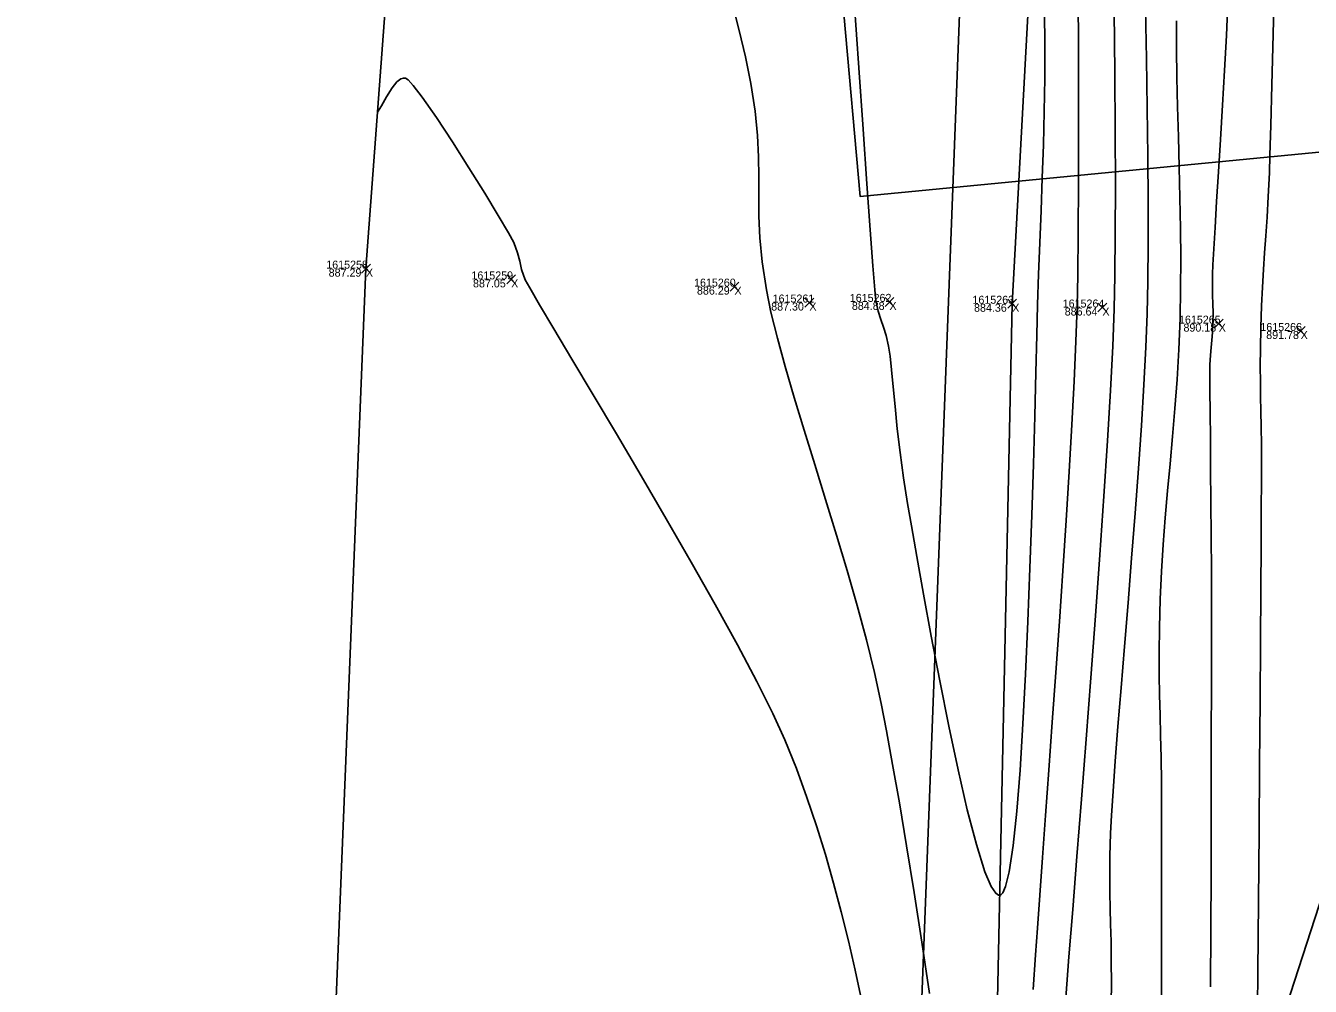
# Model space of a CAD drawing. Extents: x 1957117 to 1971063, y 701601 to 715861.
# Drawn here: x 1962653.6 to 1962709.8, y 702526.4 to 702568.4 of the extents above; entities that cross this region are included whole.
import ezdxf

# ---------------------------------------------------------------- set-up
doc = ezdxf.new("R2010")
doc.units = 0
for name, color, linetype in [('AP_X_Lights', 7, 'Continuous'), ('DT_X_Break_Line', 7, 'Continuous'), ('DT_X_Contour_Major', 7, 'Continuous'), ('DT_X_Contour_Minor', 7, 'Continuous'), ('DT_X_TIN_Hull', 7, 'Continuous'), ('PV_P_Shoulder', 7, 'Continuous'), ('RS_Raster1', 7, 'Continuous'), ('RW_X_Esmt_RR', 7, 'Continuous'), ('SC_Scratch1', 7, 'Continuous'), ('VG_X_Tree_Line_Rt', 7, 'Continuous')]:
    doc.layers.add(name, color=color, linetype=linetype)

msp = doc.modelspace()

# ---------------------------------------------------------------- linework, layer by layer
at = {"layer": 'AP_X_Lights'}
for p, q in [((1962668.331, 702557.605), (1962668.719, 702557.995)), ((1962668.331, 702557.995), (1962668.719, 702557.605)), ((1962674.682, 702557.134), (1962675.07, 702557.524)), ((1962674.682, 702557.524), (1962675.07, 702557.134)), ((1962684.454, 702556.818), (1962684.842, 702557.208)), ((1962684.454, 702557.208), (1962684.842, 702556.818)), ((1962687.729, 702556.121), (1962688.117, 702556.511)), ((1962687.729, 702556.511), (1962688.117, 702556.121)), ((1962691.234, 702556.15), (1962691.622, 702556.54)), ((1962691.234, 702556.54), (1962691.622, 702556.15)), ((1962696.603, 702556.068), (1962696.991, 702556.458)), ((1962696.603, 702556.458), (1962696.991, 702556.068)), ((1962700.548, 702555.903), (1962700.936, 702556.293)), ((1962700.548, 702556.293), (1962700.936, 702555.903)), ((1962705.638, 702555.198), (1962706.026, 702555.588)), ((1962705.638, 702555.588), (1962706.026, 702555.198)), ((1962709.219, 702554.876), (1962709.607, 702555.266)), ((1962709.219, 702555.266), (1962709.607, 702554.876))]:
    msp.add_line(p, q, dxfattribs=at)
at = {"layer": 'DT_X_Break_Line'}
msp.add_lwpolyline([(1962672.291, 702056.441), (1962678.402, 702106.354), (1962662.847, 702156.902), (1962653.64, 702207.97), (1962682.578, 702256.2), (1962687.088, 702305.912), (1962688.383, 702356.115), (1962688.326, 702413.221), (1962687.321, 702456.746), (1962695.78, 702508.037), (1962696.797, 702556.263), (1962699.455, 702605.505), (1962702.117, 702657.987), (1962703.272, 702699.736)], dxfattribs=at)
at = {"layer": 'DT_X_Contour_Major'}
for points in [[(1962689.88, 702569.509), (1962690.085, 702566.589), (1962690.274, 702563.899), (1962690.443, 702561.511), (1962690.588, 702559.496), (1962690.704, 702557.926), (1962690.788, 702556.871), (1962690.834, 702556.404), (1962690.935, 702555.936), (1962691.046, 702555.57), (1962691.162, 702555.238), (1962691.277, 702554.873), (1962691.389, 702554.406), (1962691.454, 702553.976), (1962691.519, 702553.377), (1962691.589, 702552.631), (1962691.671, 702551.762), (1962691.77, 702550.794), (1962691.891, 702549.749), (1962692.04, 702548.651), (1962692.223, 702547.523), (1962692.394, 702546.548), (1962692.63, 702545.196), (1962692.922, 702543.554), (1962693.259, 702541.712), (1962693.629, 702539.758), (1962694.021, 702537.781), (1962694.426, 702535.869), (1962694.832, 702534.11), (1962695.228, 702532.593), (1962695.604, 702531.406), (1962695.883, 702530.754), (1962696.075, 702530.469), (1962696.194, 702530.386), (1962696.251, 702530.379), (1962696.295, 702530.393), (1962696.381, 702530.483), (1962696.504, 702530.767), (1962696.658, 702531.399), (1962696.835, 702532.554), (1962696.995, 702534.059), (1962697.139, 702535.852), (1962697.268, 702537.873), (1962697.383, 702540.059), (1962697.485, 702542.351), (1962697.575, 702544.686), (1962697.654, 702547.006), (1962697.722, 702549.247), (1962697.78, 702551.35), (1962697.831, 702553.253), (1962697.873, 702554.896), (1962697.909, 702556.217), (1962697.952, 702557.554), (1962698.004, 702558.93), (1962698.059, 702560.339), (1962698.114, 702561.772), (1962698.163, 702563.221), (1962698.201, 702564.68), (1962698.225, 702566.141), (1962698.228, 702567.596), (1962698.207, 702569.038)], [(1962689.88, 702569.509), (1962690.085, 702566.589), (1962690.274, 702563.899), (1962690.443, 702561.511), (1962690.588, 702559.496), (1962690.704, 702557.926), (1962690.788, 702556.871), (1962690.834, 702556.404), (1962690.935, 702555.936), (1962691.046, 702555.57), (1962691.162, 702555.238), (1962691.277, 702554.873), (1962691.389, 702554.406), (1962691.454, 702553.976), (1962691.519, 702553.377), (1962691.589, 702552.631), (1962691.671, 702551.762), (1962691.77, 702550.794), (1962691.891, 702549.749), (1962692.04, 702548.651), (1962692.223, 702547.523), (1962692.394, 702546.548), (1962692.63, 702545.196), (1962692.922, 702543.554), (1962693.259, 702541.712), (1962693.629, 702539.758), (1962694.021, 702537.781), (1962694.426, 702535.869), (1962694.832, 702534.11), (1962695.228, 702532.593), (1962695.604, 702531.406), (1962695.883, 702530.754), (1962696.075, 702530.469), (1962696.194, 702530.386), (1962696.251, 702530.379), (1962696.295, 702530.393), (1962696.381, 702530.483), (1962696.504, 702530.767), (1962696.658, 702531.399), (1962696.835, 702532.554), (1962696.995, 702534.059), (1962697.139, 702535.852), (1962697.268, 702537.873), (1962697.383, 702540.059), (1962697.485, 702542.351), (1962697.575, 702544.686), (1962697.654, 702547.006), (1962697.722, 702549.247), (1962697.78, 702551.35), (1962697.831, 702553.253), (1962697.873, 702554.896), (1962697.909, 702556.217), (1962697.952, 702557.554), (1962698.004, 702558.93), (1962698.059, 702560.339), (1962698.114, 702561.772), (1962698.163, 702563.221), (1962698.201, 702564.68), (1962698.225, 702566.141), (1962698.228, 702567.596), (1962698.207, 702569.038)], [(1962706.237, 702569.472), (1962706.165, 702567.998), (1962706.084, 702566.476), (1962705.997, 702564.948), (1962705.908, 702563.455), (1962705.822, 702562.038), (1962705.741, 702560.739), (1962705.671, 702559.6), (1962705.614, 702558.661), (1962705.575, 702557.965), (1962705.557, 702557.552), (1962705.554, 702557.048), (1962705.563, 702556.633), (1962705.576, 702556.257), (1962705.584, 702555.872), (1962705.579, 702555.428), (1962705.558, 702555.001), (1962705.53, 702554.663), (1962705.499, 702554.354), (1962705.47, 702554.016), (1962705.449, 702553.589), (1962705.445, 702553.18), (1962705.447, 702552.473), (1962705.455, 702551.515), (1962705.465, 702550.35), (1962705.478, 702549.026), (1962705.491, 702547.589), (1962705.502, 702546.083), (1962705.511, 702544.555), (1962705.515, 702543.051), (1962705.513, 702541.617), (1962705.511, 702540.618), (1962705.509, 702539.279), (1962705.508, 702537.64), (1962705.505, 702535.741), (1962705.501, 702533.624), (1962705.495, 702531.33), (1962705.486, 702528.899), (1962705.473, 702526.373)], [(1962706.237, 702569.472), (1962706.165, 702567.998), (1962706.084, 702566.476), (1962705.997, 702564.948), (1962705.908, 702563.455), (1962705.822, 702562.038), (1962705.741, 702560.739), (1962705.671, 702559.6), (1962705.614, 702558.661), (1962705.575, 702557.965), (1962705.557, 702557.552), (1962705.554, 702557.048), (1962705.563, 702556.633), (1962705.576, 702556.257), (1962705.584, 702555.872), (1962705.579, 702555.428), (1962705.558, 702555.001), (1962705.53, 702554.663), (1962705.499, 702554.354), (1962705.47, 702554.016), (1962705.449, 702553.589), (1962705.445, 702553.18), (1962705.447, 702552.473), (1962705.455, 702551.515), (1962705.465, 702550.35), (1962705.478, 702549.026), (1962705.491, 702547.589), (1962705.502, 702546.083), (1962705.511, 702544.555), (1962705.515, 702543.051), (1962705.513, 702541.617), (1962705.511, 702540.618), (1962705.509, 702539.279), (1962705.508, 702537.64), (1962705.505, 702535.741), (1962705.501, 702533.624), (1962705.495, 702531.33), (1962705.486, 702528.899), (1962705.473, 702526.373)]]:
    msp.add_lwpolyline(points, dxfattribs=at)
at = {"layer": 'DT_X_Contour_Minor'}
for points in [[(1962697.714, 702526.256), (1962697.817, 702527.767), (1962697.898, 702528.944), (1962698.001, 702530.376), (1962698.121, 702532.028), (1962698.255, 702533.865), (1962698.399, 702535.851), (1962698.55, 702537.951), (1962698.705, 702540.13), (1962698.859, 702542.351), (1962699.009, 702544.581), (1962699.153, 702546.783), (1962699.285, 702548.922), (1962699.404, 702550.964), (1962699.504, 702552.871), (1962699.583, 702554.61), (1962699.637, 702556.144), (1962699.665, 702557.518), (1962699.683, 702559.355), (1962699.694, 702561.595), (1962699.697, 702564.177), (1962699.693, 702567.042), (1962699.683, 702570.129)], [(1962697.714, 702526.256), (1962697.817, 702527.767), (1962697.898, 702528.944), (1962698.001, 702530.376), (1962698.121, 702532.028), (1962698.255, 702533.865), (1962698.399, 702535.851), (1962698.55, 702537.951), (1962698.705, 702540.13), (1962698.859, 702542.351), (1962699.009, 702544.581), (1962699.153, 702546.783), (1962699.285, 702548.922), (1962699.404, 702550.964), (1962699.504, 702552.871), (1962699.583, 702554.61), (1962699.637, 702556.144), (1962699.665, 702557.518), (1962699.683, 702559.355), (1962699.694, 702561.595), (1962699.697, 702564.177), (1962699.693, 702567.042), (1962699.683, 702570.129)], [(1962708.269, 702570.601), (1962708.207, 702568.047), (1962708.153, 702565.847), (1962708.107, 702564.064), (1962708.071, 702562.759), (1962708.046, 702561.993), (1962708, 702560.95), (1962707.948, 702560.046), (1962707.894, 702559.24), (1962707.84, 702558.491), (1962707.788, 702557.757), (1962707.741, 702556.996), (1962707.701, 702556.167), (1962707.67, 702555.228), (1962707.653, 702554.306), (1962707.649, 702553.526), (1962707.654, 702552.839), (1962707.665, 702552.2), (1962707.679, 702551.561), (1962707.693, 702550.874), (1962707.702, 702550.093), (1962707.703, 702549.171), (1962707.7, 702548.486), (1962707.694, 702547.318), (1962707.685, 702545.719), (1962707.673, 702543.745), (1962707.658, 702541.447), (1962707.64, 702538.882), (1962707.619, 702536.102), (1962707.595, 702533.162), (1962707.568, 702530.114), (1962707.539, 702527.014), (1962707.506, 702523.915)], [(1962708.269, 702570.601), (1962708.207, 702568.047), (1962708.153, 702565.847), (1962708.107, 702564.064), (1962708.071, 702562.759), (1962708.046, 702561.993), (1962708, 702560.95), (1962707.948, 702560.046), (1962707.894, 702559.24), (1962707.84, 702558.491), (1962707.788, 702557.757), (1962707.741, 702556.996), (1962707.701, 702556.167), (1962707.67, 702555.228), (1962707.653, 702554.306), (1962707.649, 702553.526), (1962707.654, 702552.839), (1962707.665, 702552.2), (1962707.679, 702551.561), (1962707.693, 702550.874), (1962707.702, 702550.093), (1962707.703, 702549.171), (1962707.7, 702548.486), (1962707.694, 702547.318), (1962707.685, 702545.719), (1962707.673, 702543.745), (1962707.658, 702541.447), (1962707.64, 702538.882), (1962707.619, 702536.102), (1962707.595, 702533.162), (1962707.568, 702530.114), (1962707.539, 702527.014), (1962707.506, 702523.915)], [(1962693.173, 702526.08), (1962692.84, 702528.331), (1962692.506, 702530.494), (1962692.177, 702532.534), (1962691.862, 702534.417), (1962691.567, 702536.107), (1962691.301, 702537.571), (1962691.07, 702538.773), (1962690.776, 702540.125), (1962690.421, 702541.558), (1962690.016, 702543.053), (1962689.574, 702544.587), (1962689.109, 702546.143), (1962688.633, 702547.698), (1962688.157, 702549.233), (1962687.696, 702550.727), (1962687.262, 702552.16), (1962686.866, 702553.512), (1962686.523, 702554.762), (1962686.244, 702555.89), (1962686.042, 702556.876), (1962685.861, 702558.092), (1962685.76, 702559.149), (1962685.717, 702560.092), (1962685.708, 702560.966), (1962685.709, 702561.818), (1962685.698, 702562.692), (1962685.652, 702563.634), (1962685.546, 702564.689), (1962685.358, 702565.904), (1962685.125, 702567.069), (1962684.856, 702568.216), (1962684.555, 702569.353)], [(1962693.173, 702526.08), (1962692.84, 702528.331), (1962692.506, 702530.494), (1962692.177, 702532.534), (1962691.862, 702534.417), (1962691.567, 702536.107), (1962691.301, 702537.571), (1962691.07, 702538.773), (1962690.776, 702540.125), (1962690.421, 702541.558), (1962690.016, 702543.053), (1962689.574, 702544.587), (1962689.109, 702546.143), (1962688.633, 702547.698), (1962688.157, 702549.233), (1962687.696, 702550.727), (1962687.262, 702552.16), (1962686.866, 702553.512), (1962686.523, 702554.762), (1962686.244, 702555.89), (1962686.042, 702556.876), (1962685.861, 702558.092), (1962685.76, 702559.149), (1962685.717, 702560.092), (1962685.708, 702560.966), (1962685.709, 702561.818), (1962685.698, 702562.692), (1962685.652, 702563.634), (1962685.546, 702564.689), (1962685.358, 702565.904), (1962685.125, 702567.069), (1962684.856, 702568.216), (1962684.555, 702569.353)], [(1962699.14, 702525.89), (1962699.28, 702527.678), (1962699.444, 702529.759), (1962699.627, 702532.077), (1962699.823, 702534.577), (1962700.027, 702537.203), (1962700.232, 702539.898), (1962700.435, 702542.607), (1962700.628, 702545.275), (1962700.806, 702547.844), (1962700.965, 702550.26), (1962701.097, 702552.466), (1962701.198, 702554.407), (1962701.262, 702556.026), (1962701.292, 702557.498), (1962701.308, 702559.318), (1962701.311, 702561.436), (1962701.302, 702563.802), (1962701.284, 702566.364), (1962701.257, 702569.071)], [(1962699.14, 702525.89), (1962699.28, 702527.678), (1962699.444, 702529.759), (1962699.627, 702532.077), (1962699.823, 702534.577), (1962700.027, 702537.203), (1962700.232, 702539.898), (1962700.435, 702542.607), (1962700.628, 702545.275), (1962700.806, 702547.844), (1962700.965, 702550.26), (1962701.097, 702552.466), (1962701.198, 702554.407), (1962701.262, 702556.026), (1962701.292, 702557.498), (1962701.308, 702559.318), (1962701.311, 702561.436), (1962701.302, 702563.802), (1962701.284, 702566.364), (1962701.257, 702569.071)], [(1962702.635, 702569.171), (1962702.671, 702566.985), (1962702.702, 702564.819), (1962702.726, 702562.716), (1962702.74, 702560.722), (1962702.742, 702558.879), (1962702.73, 702557.233), (1962702.701, 702555.827), (1962702.643, 702554.362), (1962702.557, 702552.719), (1962702.446, 702550.936), (1962702.316, 702549.051), (1962702.172, 702547.102), (1962702.02, 702545.13), (1962701.863, 702543.171), (1962701.709, 702541.265), (1962701.561, 702539.451), (1962701.424, 702537.765), (1962701.305, 702536.249), (1962701.207, 702534.939), (1962701.137, 702533.874), (1962701.099, 702533.093), (1962701.073, 702532.092), (1962701.066, 702531.243), (1962701.071, 702530.497), (1962701.085, 702529.802), (1962701.103, 702529.106), (1962701.12, 702528.36), (1962701.132, 702527.51), (1962701.134, 702526.508), (1962701.133, 702525.7)], [(1962702.635, 702569.171), (1962702.671, 702566.985), (1962702.702, 702564.819), (1962702.726, 702562.716), (1962702.74, 702560.722), (1962702.742, 702558.879), (1962702.73, 702557.233), (1962702.701, 702555.827), (1962702.643, 702554.362), (1962702.557, 702552.719), (1962702.446, 702550.936), (1962702.316, 702549.051), (1962702.172, 702547.102), (1962702.02, 702545.13), (1962701.863, 702543.171), (1962701.709, 702541.265), (1962701.561, 702539.451), (1962701.424, 702537.765), (1962701.305, 702536.249), (1962701.207, 702534.939), (1962701.137, 702533.874), (1962701.099, 702533.093), (1962701.073, 702532.092), (1962701.066, 702531.243), (1962701.071, 702530.497), (1962701.085, 702529.802), (1962701.103, 702529.106), (1962701.12, 702528.36), (1962701.132, 702527.51), (1962701.134, 702526.508), (1962701.133, 702525.7)], [(1962703.981, 702568.649), (1962703.985, 702567.43), (1962704.004, 702566.171), (1962704.033, 702564.881), (1962704.067, 702563.566), (1962704.103, 702562.236), (1962704.135, 702560.898), (1962704.159, 702559.56), (1962704.171, 702558.23), (1962704.166, 702556.917), (1962704.14, 702555.627), (1962704.085, 702554.257), (1962704.008, 702552.944), (1962703.915, 702551.679), (1962703.812, 702550.452), (1962703.703, 702549.253), (1962703.595, 702548.073), (1962703.492, 702546.901), (1962703.401, 702545.728), (1962703.326, 702544.545), (1962703.274, 702543.341), (1962703.241, 702542.088), (1962703.229, 702541.002), (1962703.232, 702540.035), (1962703.245, 702539.14), (1962703.266, 702538.267), (1962703.288, 702537.371), (1962703.308, 702536.404), (1962703.322, 702535.316), (1962703.323, 702534.062), (1962703.322, 702533.09), (1962703.322, 702531.826), (1962703.323, 702530.307), (1962703.324, 702528.574), (1962703.323, 702526.665), (1962703.319, 702524.62)], [(1962703.981, 702568.649), (1962703.985, 702567.43), (1962704.004, 702566.171), (1962704.033, 702564.881), (1962704.067, 702563.566), (1962704.103, 702562.236), (1962704.135, 702560.898), (1962704.159, 702559.56), (1962704.171, 702558.23), (1962704.166, 702556.917), (1962704.14, 702555.627), (1962704.085, 702554.257), (1962704.008, 702552.944), (1962703.915, 702551.679), (1962703.812, 702550.452), (1962703.703, 702549.253), (1962703.595, 702548.073), (1962703.492, 702546.901), (1962703.401, 702545.728), (1962703.326, 702544.545), (1962703.274, 702543.341), (1962703.241, 702542.088), (1962703.229, 702541.002), (1962703.232, 702540.035), (1962703.245, 702539.14), (1962703.266, 702538.267), (1962703.288, 702537.371), (1962703.308, 702536.404), (1962703.322, 702535.316), (1962703.323, 702534.062), (1962703.322, 702533.09), (1962703.322, 702531.826), (1962703.323, 702530.307), (1962703.324, 702528.574), (1962703.323, 702526.665), (1962703.319, 702524.62)], [(1962690.208, 702525.803), (1962689.926, 702527.101), (1962689.631, 702528.382), (1962689.319, 702529.649), (1962688.986, 702530.907), (1962688.627, 702532.159), (1962688.239, 702533.409), (1962687.816, 702534.66), (1962687.355, 702535.918), (1962686.851, 702537.186), (1962686.332, 702538.332), (1962685.629, 702539.734), (1962684.775, 702541.34), (1962683.807, 702543.096), (1962682.758, 702544.95), (1962681.664, 702546.848), (1962680.561, 702548.739), (1962679.482, 702550.568), (1962678.463, 702552.284), (1962677.539, 702553.834), (1962676.746, 702555.164), (1962676.117, 702556.221), (1962675.689, 702556.954), (1962675.496, 702557.309), (1962675.336, 702557.76), (1962675.251, 702558.13), (1962675.162, 702558.496), (1962674.989, 702558.94), (1962674.757, 702559.365), (1962674.315, 702560.12), (1962673.721, 702561.104), (1962673.033, 702562.216), (1962672.31, 702563.354), (1962671.609, 702564.417), (1962670.989, 702565.303), (1962670.59, 702565.818), (1962670.367, 702566.056), (1962670.262, 702566.132), (1962670.223, 702566.143), (1962670.164, 702566.14), (1962670.047, 702566.102), (1962669.878, 702565.978), (1962669.666, 702565.72), (1962669.423, 702565.32), (1962669.211, 702564.928), (1962669.034, 702564.642)], [(1962690.208, 702525.803), (1962689.926, 702527.101), (1962689.631, 702528.382), (1962689.319, 702529.649), (1962688.986, 702530.907), (1962688.627, 702532.159), (1962688.239, 702533.409), (1962687.816, 702534.66), (1962687.355, 702535.918), (1962686.851, 702537.186), (1962686.332, 702538.332), (1962685.629, 702539.734), (1962684.775, 702541.34), (1962683.807, 702543.096), (1962682.758, 702544.95), (1962681.664, 702546.848), (1962680.561, 702548.739), (1962679.482, 702550.568), (1962678.463, 702552.284), (1962677.539, 702553.834), (1962676.746, 702555.164), (1962676.117, 702556.221), (1962675.689, 702556.954), (1962675.496, 702557.309), (1962675.336, 702557.76), (1962675.251, 702558.13), (1962675.162, 702558.496), (1962674.989, 702558.94), (1962674.757, 702559.365), (1962674.315, 702560.12), (1962673.721, 702561.104), (1962673.033, 702562.216), (1962672.31, 702563.354), (1962671.609, 702564.417), (1962670.989, 702565.303), (1962670.59, 702565.818), (1962670.367, 702566.056), (1962670.262, 702566.132), (1962670.223, 702566.143), (1962670.164, 702566.14), (1962670.047, 702566.102), (1962669.878, 702565.978), (1962669.666, 702565.72), (1962669.423, 702565.32), (1962669.211, 702564.928), (1962669.034, 702564.642)]]:
    msp.add_lwpolyline(points, dxfattribs=at)
at = {"layer": 'DT_X_TIN_Hull'}
msp.add_lwpolyline([(1962674.559, 702707.745), (1962673.32, 702658.081), (1962672.256, 702607.928), (1962668.525, 702557.8), (1962666.493, 702507.929), (1962664.731, 702458.112), (1962662.325, 702407.833), (1962660.262, 702358.239), (1962657.931, 702308.011), (1962655.854, 702258.355)], dxfattribs=at)
at = {"layer": 'RW_X_Esmt_RR'}
msp.add_lwpolyline([(1962674.265, 702039.003), (1962716.391, 703142.573)], dxfattribs=at)
at = {"layer": 'VG_X_Tree_Line_Rt'}
msp.add_lwpolyline([(1962721.735, 702611.35), (1962721.735, 702611.35), (1962705.297, 702617.197), (1962700.781, 702604.223), (1962689.323, 702594.734), (1962688.714, 702576.961), (1962690.149, 702560.954), (1962713.542, 702563.222), (1962719.078, 702547.862), (1962711.672, 702534.39), (1962707.343, 702521.047), (1962699.664, 702515.683), (1962688.77, 702517.348), (1962687.493, 702503.385), (1962689.928, 702490.961), (1962694.909, 702477.301), (1962680.484, 702468.807), (1962676.811, 702490.839), (1962660.941, 702492.315)], dxfattribs=at)

# ---------------------------------------------------------------- texts
at = {"layer": 'PV_P_Shoulder'}
for s, p in [('887.29', (1962666.894, 702557.45)), ('887.05', (1962673.209, 702556.979)), ('886.29', (1962683.006, 702556.663)), ('887.30', (1962686.253, 702555.966)), ('884.88', (1962689.783, 702555.995)), ('884.36', (1962695.127, 702555.913)), ('886.64', (1962699.094, 702555.748)), ('890.18', (1962704.289, 702555.043)), ('891.78', (1962707.909, 702554.721))]:
    msp.add_text(s, height=0.35, dxfattribs=at).set_placement(p)
at = {"layer": 'RS_Raster1'}
for s, p in [('1615258', (1962666.789, 702557.8)), ('1615259', (1962673.14, 702557.329)), ('1615260', (1962682.879, 702557.013)), ('1615261', (1962686.316, 702556.316)), ('1615262', (1962689.692, 702556.345)), ('1615263', (1962695.058, 702556.263)), ('1615264', (1962699.006, 702556.098)), ('1615265', (1962704.093, 702555.393)), ('1615266', (1962707.652, 702555.071))]:
    msp.add_text(s, height=0.35, dxfattribs=at).set_placement(p)
at = {"layer": 'SC_Scratch1'}
for p in [(1962668.525, 702557.45), (1962674.876, 702556.979), (1962684.648, 702556.663), (1962687.923, 702555.966), (1962691.428, 702555.995), (1962696.797, 702555.913), (1962700.742, 702555.748), (1962705.832, 702555.043), (1962709.413, 702554.721)]:
    msp.add_text('X', height=0.35, dxfattribs=at).set_placement(p)

doc.saveas('drawing.dxf')
